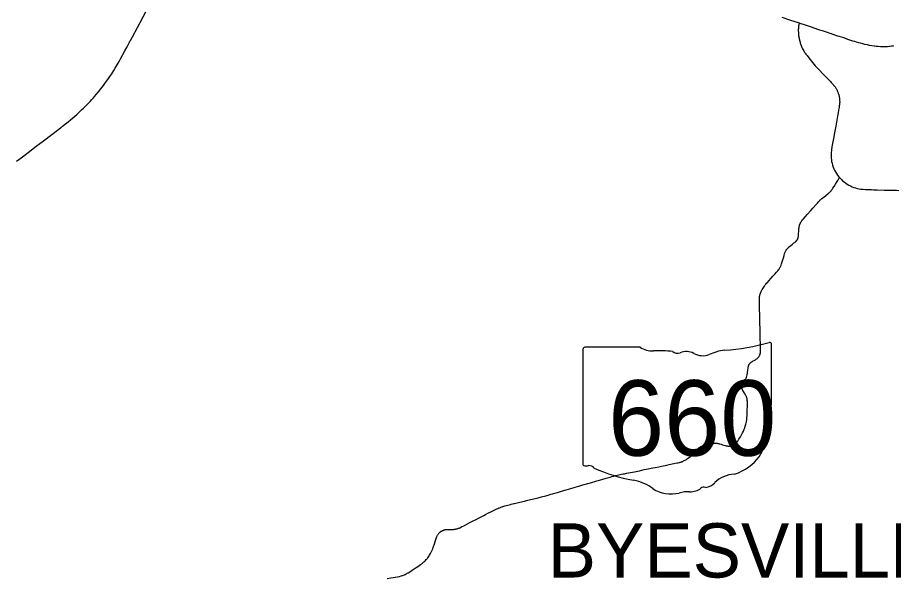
# Model space of a CAD drawing. Extents: x 1761803 to 2441803, y 509895 to 949895.
# Drawn here: x 2197858 to 2230200, y 804074 to 824764 of the extents above; entities that cross this region are included whole.
import ezdxf

# ---------------------------------------------------------------- set-up
doc = ezdxf.new("R2010")
doc.units = 0
for name, color, linetype in [('GM_X_County_Road', 7, 'Continuous'), ('GM_X_Minor_Lake', 7, 'Continuous'), ('GM_X_Minor_River', 7, 'Continuous'), ('GM_X_Township_Road', 7, 'Continuous')]:
    doc.layers.add(name, color=color, linetype=linetype)

msp = doc.modelspace()

# ---------------------------------------------------------------- linework, layer by layer
at = {"layer": 'GM_X_Minor_Lake'}
for points in [[(2226709, 824527), (2226705, 824504), (2226701, 824475), (2226698, 824455), (2226697, 824446), (2226693, 824417), (2226692, 824405), (2226691, 824388), (2226690, 824374)], [(2226690, 824374), (2226688, 824351), (2226687, 824330), (2226686, 824294), (2226686, 824263), (2226688, 824231), (2226689, 824201), (2226692, 824169), (2226695, 824135), (2226699, 824099), (2226703, 824069), (2226708, 824039), (2226714, 824004), (2226720, 823975), (2226723, 823963)], [(2226723, 823963), (2226725, 823950), (2226728, 823939), (2226732, 823925), (2226741, 823890), (2226750, 823857), (2226760, 823824), (2226770, 823793), (2226792, 823729), (2226822, 823655), (2226842, 823615), (2226863, 823574), (2226885, 823536), (2226905, 823503), (2226924, 823474)], [(2226924, 823474), (2226944, 823445), (2226967, 823414)], [(2226967, 823414), (2226976, 823402), (2227009, 823359), (2227078, 823272), (2227215, 823104), (2227313, 822986)], [(2227313, 822986), (2227376, 822917), (2227454, 822832)], [(2227454, 822832), (2227605, 822678)], [(2227605, 822678), (2227653, 822628), (2227668, 822612)], [(2227668, 822612), (2227705, 822573), (2227713, 822565), (2227748, 822528)], [(2227748, 822528), (2227776, 822500), (2227846, 822429)], [(2227846, 822429), (2227874, 822399), (2227905, 822367), (2227925, 822347), (2227971, 822295), (2227990, 822272), (2228009, 822248), (2228026, 822227), (2228043, 822203), (2228057, 822184), (2228070, 822164), (2228081, 822145), (2228092, 822127), (2228103, 822106), (2228116, 822082), (2228126, 822061), (2228137, 822037), (2228146, 822015), (2228156, 821990), (2228164, 821968), (2228173, 821943), (2228179, 821922), (2228186, 821898), (2228192, 821874), (2228196, 821855), (2228200, 821832)], [(2228200, 821832), (2228204, 821806), (2228207, 821785), (2228207, 821783)], [(2228212, 821595), (2228210, 821573), (2228207, 821548), (2228201, 821503), (2228193, 821445)], [(2228207, 821783), (2228208, 821772), (2228210, 821760), (2228211, 821736), (2228212, 821713), (2228213, 821689), (2228214, 821663), (2228214, 821635), (2228213, 821616), (2228212, 821595)], [(2228193, 821445), (2228176, 821345), (2228160, 821248), (2228139, 821127), (2228112, 820980)], [(2228112, 820980), (2228071, 820759), (2228025, 820512)], [(2228025, 820512), (2227985, 820301), (2227949, 820113), (2227927, 819992), (2227911, 819886)], [(2227911, 819886), (2227910, 819881), (2227907, 819851), (2227902, 819799), (2227897, 819729), (2227897, 819666), (2227901, 819580), (2227907, 819520), (2227917, 819457), (2227933, 819389), (2227952, 819318), (2227975, 819249), (2228001, 819184), (2228026, 819129), (2228055, 819076), (2228097, 819008), (2228138, 818948), (2228182, 818889), (2228208, 818860)], [(2227847, 818323), (2227858, 818333), (2227871, 818347), (2227882, 818358), (2227894, 818371), (2227903, 818382), (2227912, 818393), (2227923, 818407), (2227932, 818420), (2227950, 818446), (2227963, 818465), (2228006, 818533), (2228055, 818615), (2228093, 818680), (2228140, 818754), (2228156, 818778), (2228208, 818860)], [(2228208, 818860), (2228230, 818834), (2228276, 818785), (2228322, 818742), (2228374, 818700), (2228435, 818654), (2228491, 818617), (2228546, 818586), (2228611, 818552), (2228674, 818523), (2228733, 818500), (2228797, 818479), (2228861, 818462), (2228930, 818448), (2228992, 818438), (2229057, 818432), (2229081, 818429), (2229164, 818424), (2229258, 818421)], [(2225290, 812594), (2225286, 812760), (2225283, 812888), (2225281, 813017), (2225279, 813084), (2225274, 813216), (2225272, 813321), (2225271, 813448), (2225268, 813563), (2225265, 813675), (2225262, 813865), (2225259, 813950), (2225256, 814085), (2225254, 814183), (2225251, 814301), (2225250, 814377), (2225252, 814423), (2225254, 814443), (2225256, 814465), (2225259, 814484), (2225263, 814505), (2225267, 814522), (2225271, 814540), (2225275, 814555), (2225280, 814572), (2225286, 814588), (2225293, 814606), (2225302, 814627), (2225312, 814648), (2225321, 814668), (2225331, 814687), (2225343, 814707), (2225355, 814729), (2225386, 814780), (2225410, 814820), (2225433, 814859), (2225450, 814883), (2225467, 814905), (2225483, 814924), (2225515, 814962), (2225546, 814996), (2225607, 815064), (2225673, 815137), (2225748, 815220), (2225825, 815301), (2225884, 815367), (2225911, 815399), (2225932, 815424), (2225955, 815455), (2225974, 815483), (2225986, 815502), (2225998, 815521), (2226008, 815538), (2226018, 815555), (2226026, 815572), (2226035, 815590), (2226043, 815609), (2226051, 815629), (2226069, 815682), (2226092, 815757), (2226135, 815905), (2226160, 815990), (2226182, 816059), (2226199, 816105), (2226210, 816133), (2226225, 816163), (2226234, 816177), (2226242, 816191), (2226251, 816204), (2226261, 816218), (2226272, 816232), (2226284, 816247), (2226296, 816260), (2226309, 816273), (2226321, 816285), (2226333, 816296), (2226338, 816301), (2226347, 816309), (2226366, 816324), (2226410, 816359), (2226454, 816392), (2226526, 816448), (2226555, 816471), (2226577, 816490), (2226590, 816502), (2226601, 816512), (2226611, 816522), (2226621, 816533), (2226627, 816541), (2226634, 816551), (2226641, 816560), (2226647, 816570), (2226653, 816580), (2226659, 816592), (2226664, 816605), (2226670, 816619), (2226674, 816630), (2226678, 816644), (2226682, 816654), (2226684, 816665), (2226687, 816680), (2226690, 816697), (2226691, 816717), (2226693, 816740), (2226704, 816936), (2226706, 816964), (2226710, 816992), (2226712, 817012), (2226715, 817031), (2226720, 817054), (2226726, 817079), (2226730, 817099), (2226733, 817108), (2226736, 817118), (2226740, 817130), (2226744, 817143), (2226750, 817156), (2226756, 817170), (2226763, 817185), (2226773, 817203), (2226781, 817217), (2226790, 817231), (2226800, 817246), (2226811, 817261), (2226839, 817297), (2226874, 817337), (2226952, 817425), (2227018, 817499), (2227144, 817641), (2227224, 817732), (2227348, 817872), (2227394, 817923), (2227429, 817963), (2227464, 818000), (2227475, 818013), (2227487, 818025), (2227499, 818038), (2227513, 818051), (2227525, 818062), (2227537, 818073), (2227560, 818092), (2227588, 818115), (2227686, 818192), (2227784, 818268), (2227805, 818286), (2227825, 818303), (2227843, 818319), (2227847, 818323)], [(2229258, 818421), (2229387, 818417), (2229460, 818414), (2229603, 818410), (2229862, 818402), (2230006, 818397), (2230109, 818396), (2230195, 818394), (2230311, 818392), (2230399, 818389)], [(2217799, 807250), (2217983, 807302), (2218112, 807340), (2218285, 807390), (2218445, 807438), (2218619, 807488), (2218735, 807523), (2218917, 807576), (2219015, 807605), (2219250, 807676), (2219342, 807702), (2219590, 807772), (2219692, 807802), (2219739, 807816), (2219796, 807832), (2219872, 807852), (2219942, 807870), (2219999, 807883), (2220060, 807897), (2220156, 807917), (2220214, 807928), (2220272, 807939), (2220343, 807953), (2220639, 808012), (2220826, 808049), (2220999, 808087), (2221137, 808117), (2221320, 808155), (2221404, 808171), (2221536, 808196), (2221636, 808215), (2221830, 808256), (2221915, 808274), (2222091, 808311), (2222196, 808333), (2222250, 808345), (2222296, 808355), (2222322, 808361), (2222350, 808369), (2222368, 808375), (2222387, 808381), (2222404, 808387), (2222421, 808394), (2222437, 808401), (2222453, 808409), (2222478, 808421), (2222505, 808436), (2222553, 808464), (2222600, 808494), (2222635, 808518), (2222662, 808541), (2222689, 808565), (2222724, 808599), (2222809, 808690), (2222863, 808748), (2222901, 808789), (2222947, 808836), (2222983, 808869), (2222997, 808880), (2223009, 808890), (2223021, 808899), (2223033, 808907), (2223044, 808914), (2223056, 808921), (2223071, 808928), (2223089, 808937), (2223107, 808944), (2223124, 808950), (2223142, 808957), (2223162, 808963), (2223186, 808970), (2223220, 808979), (2223253, 808987), (2223293, 808996), (2223333, 809005), (2223445, 809030), (2223541, 809050), (2223564, 809055), (2223587, 809059), (2223605, 809061), (2223623, 809062), (2223640, 809063), (2223659, 809063), (2223677, 809061), (2223696, 809059), (2223716, 809056), (2223739, 809052), (2223763, 809046), (2223790, 809039), (2223841, 809024), (2223893, 809008), (2223935, 808994), (2223981, 808979), (2224017, 808969), (2224032, 808966), (2224047, 808963), (2224065, 808960), (2224083, 808959), (2224104, 808958), (2224112, 808958), (2224127, 808958), (2224144, 808959), (2224160, 808960), (2224175, 808962), (2224191, 808964), (2224205, 808967), (2224218, 808971), (2224233, 808975), (2224246, 808979), (2224261, 808984), (2224275, 808990), (2224288, 808995), (2224302, 809002), (2224316, 809010), (2224330, 809018), (2224343, 809027), (2224354, 809036), (2224367, 809046), (2224386, 809063), (2224400, 809076), (2224413, 809091), (2224422, 809103), (2224432, 809114), (2224448, 809138), (2224495, 809212), (2224547, 809300), (2224585, 809369), (2224625, 809444), (2224657, 809508), (2224673, 809544), (2224687, 809577), (2224707, 809629), (2224728, 809691), (2224749, 809760), (2224764, 809817), (2224769, 809842), (2224774, 809868), (2224778, 809891), (2224782, 809913), (2224787, 809962), (2224791, 810014), (2224793, 810069), (2224795, 810161), (2224800, 810276), (2224805, 810424), (2224807, 810534), (2224808, 810563), (2224807, 810589), (2224806, 810612), (2224804, 810632), (2224802, 810652), (2224800, 810670), (2224797, 810689), (2224793, 810705), (2224788, 810725), (2224783, 810743), (2224776, 810763), (2224768, 810782), (2224758, 810803), (2224747, 810825), (2224734, 810849), (2224719, 810874), (2224701, 810903), (2224682, 810933), (2224657, 810975), (2224638, 811009), (2224631, 811024), (2224624, 811038), (2224619, 811051), (2224615, 811065), (2224611, 811081), (2224608, 811097), (2224606, 811112), (2224606, 811124), (2224605, 811136), (2224606, 811149), (2224607, 811162), (2224608, 811176), (2224610, 811188), (2224613, 811199), (2224616, 811213), (2224621, 811227), (2224624, 811238), (2224629, 811249), (2224635, 811264), (2224642, 811280), (2224653, 811299), (2224663, 811317), (2224690, 811359), (2224722, 811407), (2224735, 811427), (2224747, 811447), (2224758, 811467), (2224763, 811477), (2224768, 811488), (2224773, 811501), (2224777, 811511), (2224784, 811536), (2224797, 811584), (2224802, 811610), (2224806, 811635), (2224810, 811659), (2224813, 811680), (2224816, 811706), (2224819, 811729), (2224826, 811771), (2224833, 811818), (2224840, 811868), (2224847, 811905), (2224851, 811918), (2224854, 811930), (2224857, 811939), (2224861, 811948), (2224866, 811959), (2224872, 811969), (2224878, 811979), (2224885, 811989), (2224893, 811999), (2224901, 812008), (2224909, 812017), (2224918, 812026), (2224927, 812034), (2224936, 812042), (2224948, 812050), (2224961, 812060), (2224975, 812070), (2224991, 812080), (2225024, 812099), (2225059, 812117), (2225087, 812132), (2225110, 812144), (2225132, 812157), (2225151, 812170), (2225169, 812185), (2225183, 812199), (2225196, 812212), (2225207, 812224), (2225219, 812238), (2225229, 812251), (2225238, 812265), (2225246, 812278), (2225254, 812293), (2225259, 812303), (2225265, 812316), (2225270, 812329), (2225274, 812341), (2225278, 812354), (2225282, 812368), (2225285, 812381), (2225287, 812394), (2225289, 812406), (2225291, 812419), (2225292, 812434), (2225292, 812452), (2225291, 812527), (2225290, 812594)], [(2216057, 806803), (2216090, 806811), (2216185, 806834), (2216211, 806841), (2216402, 806887), (2216580, 806930), (2216698, 806959), (2216800, 806984), (2216921, 807014), (2217077, 807052), (2217207, 807085), (2217365, 807126), (2217485, 807159), (2217551, 807178), (2217614, 807197), (2217699, 807221), (2217799, 807250)], [(2211509, 804070), (2211642, 804091), (2211726, 804104), (2211804, 804117), (2211884, 804133), (2211967, 804152), (2212021, 804166), (2212058, 804178), (2212080, 804185), (2212113, 804198), (2212143, 804210), (2212170, 804223), (2212211, 804244), (2212234, 804256), (2212248, 804264), (2212270, 804278), (2212284, 804286), (2212343, 804322), (2212424, 804374), (2212468, 804403), (2212574, 804475), (2212638, 804518), (2212740, 804591), (2212810, 804643), (2212859, 804682), (2212895, 804714), (2212922, 804739), (2212952, 804770), (2212965, 804785), (2212987, 804811), (2213008, 804839), (2213030, 804873), (2213053, 804905), (2213071, 804932), (2213109, 804995), (2213141, 805063), (2213157, 805099), (2213187, 805171), (2213202, 805211), (2213216, 805248), (2213250, 805347), (2213303, 805513), (2213314, 805547), (2213328, 805584), (2213341, 805618), (2213357, 805651), (2213370, 805674), (2213379, 805689), (2213390, 805704), (2213410, 805731), (2213432, 805756), (2213456, 805778), (2213462, 805783), (2213480, 805797), (2213504, 805814), (2213519, 805823), (2213536, 805833), (2213552, 805841), (2213568, 805849), (2213581, 805855), (2213596, 805861), (2213606, 805864), (2213618, 805868), (2213634, 805872), (2213650, 805875), (2213668, 805879), (2213686, 805881), (2213702, 805883), (2213719, 805885), (2213738, 805886), (2213759, 805886), (2213819, 805885), (2213880, 805883), (2213933, 805884), (2213957, 805885), (2213978, 805887), (2213996, 805889), (2214014, 805892), (2214032, 805895), (2214052, 805899), (2214074, 805903), (2214096, 805910), (2214117, 805917), (2214142, 805926), (2214166, 805935), (2214191, 805946), (2214256, 805976), (2214362, 806029), (2214472, 806086), (2214562, 806134), (2214705, 806208), (2214789, 806252), (2214902, 806311), (2215074, 806400), (2215138, 806434), (2215229, 806479), (2215353, 806539), (2215435, 806580), (2215553, 806638), (2215595, 806657), (2215634, 806674), (2215659, 806685), (2215686, 806695), (2215709, 806704), (2215734, 806713), (2215753, 806719), (2215773, 806726), (2215815, 806738), (2215856, 806750), (2215905, 806764), (2215959, 806778), (2216057, 806803)]]:
    msp.add_lwpolyline(points, dxfattribs=at)
at = {"layer": 'GM_X_Minor_River'}
for points in [[(2197817, 819468), (2197910, 819530), (2197991, 819587), (2198091, 819661), (2198253, 819785), (2198552, 820014), (2198815, 820216), (2199379, 820650), (2199463, 820713), (2199479, 820726), (2199520, 820757), (2199634, 820846), (2199732, 820923), (2199811, 820988), (2199884, 821049), (2199956, 821111), (2200058, 821201), (2200069, 821211), (2200127, 821264), (2200226, 821356), (2200292, 821419), (2200355, 821481), (2200429, 821557), (2200535, 821669), (2200599, 821739), (2200659, 821805), (2200702, 821854), (2200764, 821926), (2200846, 822024), (2200935, 822134), (2201027, 822253), (2201085, 822329), (2201147, 822414), (2201196, 822484), (2201271, 822592), (2201338, 822693), (2201414, 822812), (2201469, 822902), (2201536, 823015), (2201606, 823137), (2201665, 823243), (2201823, 823538), (2201903, 823689), (2201995, 823861), (2202009, 823887), (2202024, 823914), (2202098, 824053), (2202284, 824401), (2202590, 824973)], [(2226074, 824778), (2226358, 824685), (2226717, 824567), (2226738, 824560), (2226938, 824495), (2227159, 824422), (2227401, 824339), (2227469, 824315), (2227562, 824284), (2227712, 824234), (2227784, 824212), (2227846, 824191), (2227902, 824173), (2227986, 824144), (2227992, 824142), (2228064, 824119), (2228136, 824095), (2228179, 824080), (2228354, 824023), (2228388, 824012), (2228441, 823994), (2228453, 823990), (2228506, 823972), (2228581, 823947), (2228690, 823911), (2228758, 823888), (2228824, 823867), (2228903, 823844), (2228970, 823827), (2229052, 823806), (2229135, 823787), (2229228, 823765), (2229306, 823751), (2229400, 823734), (2229487, 823722), (2229498, 823721), (2229556, 823714), (2229634, 823706), (2229720, 823700), (2229798, 823697), (2229871, 823697), (2229913, 823698), (2229979, 823701), (2230058, 823708), (2230129, 823717), (2230185, 823725), (2230217, 823730)]]:
    msp.add_lwpolyline(points, dxfattribs=at)
at = {"layer": 'GM_X_Township_Road'}
for p, q in [((2218735, 812529), (2218735, 808303)), ((2220842, 812602), (2218803, 812602)), ((2225696, 810496), (2225696, 812707)), ((2225695, 810496), (2225696, 810496))]:
    msp.add_line(p, q, dxfattribs=at)
for centre, major_axis, start_param, end_param in [((2223216, 818364), (7382, 0), 4.814394, 5.042369), ((2225619, 812716), (77.5, 0), 6.141152, 7.989035), ((2218815, 812538), (80.6, 0), 1.712693, 3.28349), ((2221327, 813092), (782, 0), 4.042523, 4.731795), ((2221587, 810229), (2808, 0), 1.404758, 1.657858), ((2222556, 812071), (469, 0), 0.950623, 2.079405), ((2224158, 811311), (1485, 0), 1.699011, 2.107814), ((2222224, 812560), (226, 0), 3.836095, 5.185415), ((2223161, 812742), (564, 0), 4.081561, 5.145723), ((2225678, 810333), (120, 0), 1.883978, 3.671073), ((2224915, 810054), (720, 0), 5.934695, 6.695948), ((2225613, 810487), (82.9, 0), 5.05454, 6.418171), ((2225973, 809570), (524, 0), 2.387724, 3.262537), ((2223630, 809289), (1846, 0), 5.101752, 6.440018), ((2218815, 808293), (81.4, 0), 3.00124, 4.508301), ((2218828, 808726), (621, 0), 4.665946, 4.897461), ((2218955, 808059), (224, 0), 0.519207, 1.627899), ((2221781, 811856), (5331, 0), 4.195997, 4.488961), ((2224408, 807116), (1011, 0), 1.647645, 2.488434), ((2220192, 806404), (1668, 0), 0.823519, 1.323587), ((2223127, 807893), (597, 0), 4.937069, 5.64225), ((2221996, 808038), (1058, 0), 4.026481, 4.996735), ((2222607, 806576), (870, 0), 1.495662, 1.94098), ((2222685, 807721), (564, 0), 4.691044, 5.507374), ((2223195, 807312), (159, 0), 1.147584, 2.315152)]:
    msp.add_ellipse(centre, major_axis=major_axis, ratio=0.8, start_param=start_param, end_param=end_param, dxfattribs=at)

# ---------------------------------------------------------------- texts
at = {"layer": 'GM_X_County_Road'}
msp.add_text('BYESVILLE', height=2000, rotation=0, dxfattribs=at).set_placement((2217434, 804109))
at = {"layer": 'GM_X_Township_Road'}
msp.add_text('660', height=2784.4, dxfattribs=at).set_placement((2219663, 808601))

doc.saveas('drawing.dxf')
